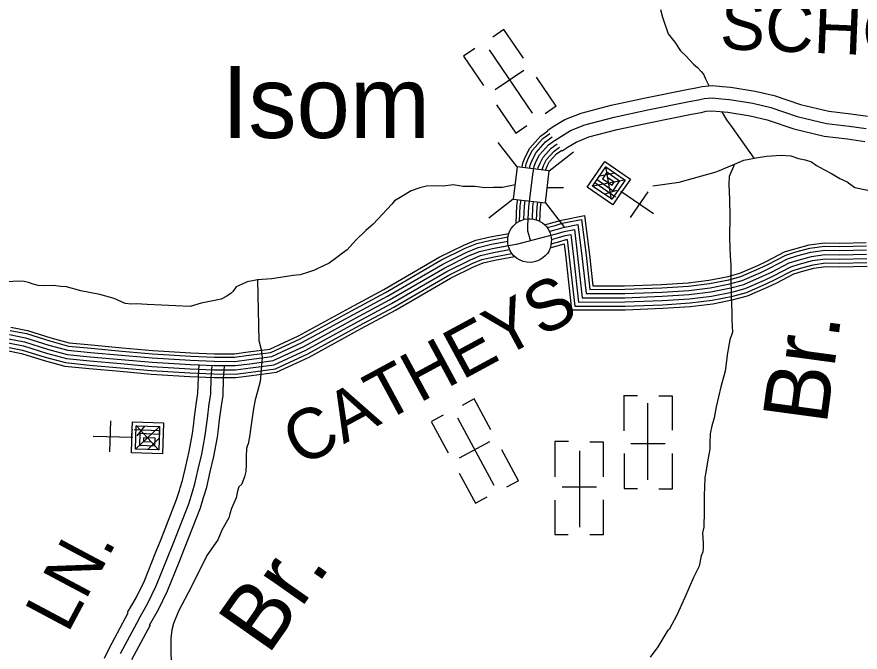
# Model space of a CAD drawing. Extents: x 1551132 to 1791609, y 378168 to 563823.
# Drawn here: x 1576826 to 1583022, y 472566 to 477235 of the extents above; entities that cross this region are included whole.
import ezdxf

# ---------------------------------------------------------------- set-up
doc = ezdxf.new("R2010")
doc.units = 0
for name, color, linetype in [('DESIGN - DRAINAGE - Bridges and Cross Drains Size Text', 7, 'Continuous'), ('DESIGN - ROW - Right-of-Way and Easement Labels', 7, 'Continuous'), ('DESIGN - TRANSPORTATION - Text', 7, 'Continuous'), ('DESIGN - UTILITIES - Cable (Underground) with Text', 7, 'Continuous'), ('SURVEY - CONTOURS - Index with Text', 7, 'Continuous'), ('SURVEY - DRAINAGE - Storm Sewer', 7, 'Continuous'), ('SURVEY - PROPERTY - Owners', 7, 'Continuous'), ('SURVEY - TRANSPORTATION - Roads', 7, 'Continuous'), ('SURVEY - VEGETATION - Features with Text', 7, 'Continuous')]:
    doc.layers.add(name, color=color, linetype=linetype)

msp = doc.modelspace()

# ---------------------------------------------------------------- linework, layer by layer
at = {"layer": 'DESIGN - TRANSPORTATION - Text'}
for points in [[(1581554.572, 477288.151), (1581569.646, 477231.883), (1581611.662, 477111.163), (1581660.594, 477048.353), (1581701.543, 476985.668), (1581740.909, 476949.026), (1581797.866, 476888.091), (1581827.398, 476861.607), (1581852.914, 476833.181), (1581870.572, 476812.889), (1581882.105, 476784.697), (1581905.363, 476740.304), (1581908.646, 476733.295)], [(1582004.385, 476537.124), (1582040.993, 476478.022), (1582082.034, 476421.346), (1582241.505, 476196.215)], [(1581498.172, 475994.059), (1581692.776, 476020.36), (1581963.22, 476095.887), (1581977.061, 476100.137), (1582097.75, 476152.222), (1582168.131, 476181.106), (1582258.321, 476199.673), (1582334.403, 476210.457), (1582440.408, 476218.766), (1582512.24, 476213.607), (1582569.872, 476194.682), (1582617.638, 476183.907), (1582663.353, 476169.173), (1582700.877, 476142.564), (1582754.351, 476113.688), (1582811.816, 476084.762), (1582873.148, 476047.762), (1582926.688, 476022.894), (1582981.937, 475979.993), (1583206.89, 475935.125)], [(1582097.75, 476152.222), (1582058.292, 476061.578), (1582057.359, 476003.568), (1582061.559, 475891.449), (1582063.625, 475771.37), (1582063, 475607.308), (1582066.908, 475477.196), (1582071.841, 475411.086), (1582072.525, 475329.042), (1582074.141, 475180.955), (1582078.216, 475060.844), (1582079.341, 475006.801), (1582083.891, 474916.69), (1582065.025, 474860.972), (1582047.508, 474765.211), (1582029.384, 474631.449), (1581997.568, 474515.904), (1581963.243, 474368.392), (1581947.977, 474288.607), (1581933.036, 474228.822), (1581920.128, 474171.004), (1581917.003, 474101.027), (1581916.303, 474057.017), (1581903.07, 473979.199), (1581880.953, 473845.495), (1581874.903, 473717.542), (1581875.012, 473599.489), (1581873.153, 473483.469), (1581864.487, 473441.593), (1581867.262, 473365.516), (1581868.753, 473333.482), (1581866.27, 473303.506), (1581853.812, 473273.697), (1581838.612, 473197.912), (1581797.321, 473114.535), (1581733.04, 472967.506), (1581675.007, 472836.377), (1581619.384, 472731.224), (1581611.334, 472727.358)], [(1580486.021, 476000.767), (1580394.54, 475981.641), (1580329.033, 475981.641), (1580261.909, 475978.516), (1580192.136, 475987.642), (1580104.23, 475987.05), (1580030.532, 476000.233), (1579960.475, 475991.35), (1579914.543, 475992.091), (1579834.594, 475989.366), (1579786.471, 475978.133), (1579722.18, 475955.157), (1579655.599, 475914.206), (1579601.167, 475883.063), (1579580.775, 475857.379), (1579444.603, 475711.501), (1579389.913, 475664.358), (1579316.856, 475593.497), (1579251.8, 475522.512), (1579217.467, 475499.053), (1579176.976, 475465.686), (1579120.386, 475424.576), (1579045.913, 475389.759), (1579011.672, 475372.3), (1578967.514, 475358.999), (1578907.249, 475337.957), (1578857.225, 475332.757), (1578699.037, 475309.281), (1578595.056, 475302.939), (1578556.991, 475295.547), (1578518.917, 475288.156), (1578480.684, 475270.763), (1578436.427, 475251.463), (1578415.911, 475217.779), (1578401.703, 475203.995), (1578369.395, 475182.503), (1578327.071, 475159.177), (1578180.774, 475129.51), (1578100.501, 475106.784), (1577783.092, 475119.876), (1577705.269, 475125.117), (1577669.286, 475123.692), (1577621.421, 475128.467), (1577542.081, 475163.752), (1577434.692, 475193.486), (1577295.312, 475221.728), (1577189.881, 475249.429), (1577148.007, 475254.104), (1577092.183, 475260.996), (1577030.21, 475257.987), (1576982.278, 475261.162), (1576946.52, 475271.337), (1576911.879, 475283.121), (1576878.905, 475290.43), (1576836.998, 475293.096), (1576755.025, 475288.413)], [(1580722.982, 475981.167), (1580842.596, 475981.383)], [(1578595.056, 475302.939), (1578604.839, 474855.153), (1578621.881, 474788.868), (1578629.105, 474734.733), (1578624.172, 474668.756), (1578614.556, 474554.82), (1578593.514, 474481.076), (1578576.648, 474419.283), (1578563.748, 474355.431), (1578545.824, 474219.603), (1578534.807, 474147.709), (1578526.107, 474097.808), (1578517.857, 474079.916), (1578513.599, 474061.965), (1578513.316, 474041.957), (1578511.033, 474021.973), (1578511.891, 473941.912), (1578507.216, 473893.944), (1578498.649, 473854.043), (1578486.208, 473822.201), (1578477.9, 473800.309), (1578457.634, 473780.591), (1578447.184, 473748.716), (1578438.484, 473698.814), (1578403.402, 473621.27), (1578390.843, 473581.419), (1578382.452, 473553.527), (1578331.195, 473462.208), (1578302.195, 473390.573), (1578222.197, 473276.545)], [(1578222.197, 473276.545), (1578108.316, 473047.072), (1578013.235, 472866.684), (1577975.661, 472775.315), (1577964.861, 472729.48), (1577957.786, 472667.57), (1577956.278, 472581.543), (1577960.52, 472481.399)], [(1581481.52, 472527.869), (1581536.686, 472605.113), (1581611.334, 472727.358)]]:
    msp.add_lwpolyline(points, dxfattribs=at)
at = {"layer": 'DESIGN - UTILITIES - Cable (Underground) with Text'}
for p, q in [((1580404.397, 477142.818), (1580321.996, 477086.641)), ((1580548.961, 476930.648), (1580404.322, 477142.785)), ((1580190.068, 477001.488), (1580108.259, 476945.71)), ((1580107.742, 476945.36), (1580254.681, 476729.823)), ((1580549.553, 476840.987), (1580339.992, 476698.123)), ((1580789.22, 476578.258), (1580643.823, 476791.495)), ((1580350.96, 476588.604), (1580492.64, 476380.842)), ((1580789.087, 476578.142), (1580706.885, 476522.131)), ((1580492.748, 476380.909), (1580573.908, 476436.253)), ((1581334.913, 475760.862), (1581464.917, 475948.501)), ((1580186.511, 474426.389), (1580098.752, 474379.021)), ((1580308.4, 474200.419), (1580186.428, 474426.356)), ((1581285.959, 474451.475), (1581286.371, 474193.386)), ((1581286.143, 474451.467), (1581385.512, 474451.91)), ((1581641.976, 474448.229), (1581543.79, 474447.97)), ((1581642.729, 474196.774), (1581642.193, 474448.129)), ((1579958.749, 474307.943), (1579871.606, 474260.899)), ((1577515.129, 474266.793), (1577507.206, 474038.656)), ((1579871.064, 474260.607), (1579994.961, 474031.053)), ((1580299.726, 474111.191), (1580076.547, 473990.711)), ((1580778.604, 474113.748), (1580778.682, 473852.933)), ((1580878.398, 474113.799), (1580779.238, 474113.814)), ((1581134.954, 474109.835), (1581035.285, 474109.834)), ((1581135.007, 473853.096), (1581134.904, 474109.86)), ((1581336.473, 474099.484), (1581590.079, 474100.087)), ((1580510.992, 473825.129), (1580388.403, 474052.224)), ((1581286.714, 474025.016), (1581287.117, 473768.21)), ((1581643.476, 473764.905), (1581642.914, 474025.861)), ((1580076.156, 473880.65), (1580195.62, 473659.38)), ((1580510.842, 473825.012), (1580423.307, 473777.793)), ((1581084.924, 473778.693), (1580831.359, 473778.641)), ((1581286.984, 473768.301), (1581386.628, 473768.511)), ((1581543.623, 473764.879), (1581642.684, 473764.889)), ((1580195.736, 473659.43), (1580282.171, 473706.107)), ((1580778.701, 473681.988), (1580778.837, 473430.54)), ((1581135.079, 473426.677), (1581135.009, 473684.75)), ((1580778.979, 473430.557), (1580877.198, 473430.491)), ((1581134.896, 473426.661), (1581035.385, 473426.626))]:
    msp.add_line(p, q, dxfattribs=at)
for points in [[(1580295.196, 476991.547), (1580612.375, 476526.397)], [(1581273.246, 475945.191), (1581269.029, 475948.066), (1581204.04, 475854.209), (1581016.526, 475984.171), (1581146.571, 476171.668), (1581334.019, 476041.756), (1581236.547, 475901.091), (1581233.256, 475903.45)], [(1581224.939, 475909.216), (1581072.583, 476014.846), (1581153.771, 476132.086), (1581294.403, 476034.589), (1581196.857, 475893.883), (1581056.308, 475991.421), (1581088.79, 476038.337), (1581205.956, 475957.198), (1581254.579, 476027.422), (1581160.888, 476092.353), (1581128.431, 476045.537), (1581198.73, 475996.739), (1581214.955, 476020.155), (1581168.047, 476052.579)], [(1581195.915, 475892.55), (1581154.255, 476134.361)], [(1581219.696, 476085.354), (1581108.415, 476062.945)], [(1581291.57, 476035.564), (1581058.667, 475991.204)], [(1581231.972, 475959.69), (1581144.816, 475931.407)], [(1581504.268, 475787.747), (1581264.163, 475951.249)], [(1581462.171, 473832.13), (1581461.372, 474395.009)], [(1580062.277, 474287.193), (1580329.738, 473791.784)], [(1577666.527, 474145.048), (1577671.543, 474145.048), (1577675.675, 474258.92), (1577903.637, 474250.865), (1577895.59, 474023.219), (1577667.803, 474031.133), (1577673.434, 474202.03), (1577677.568, 474201.855)], [(1577687.867, 474201.547), (1577873.105, 474195.074), (1577868.09, 474052.477), (1577697.194, 474058.633), (1577703.175, 474229.529), (1577873.897, 474223.59), (1577872.181, 474166.391), (1577729.884, 474171.581), (1577726.501, 474085.999), (1577840.591, 474081.867), (1577842.748, 474138.8), (1577756.9, 474141.924), (1577755.975, 474113.549), (1577813.049, 474111.258)], [(1577700.102, 474059.166), (1577871.963, 474222.398)], [(1577703.175, 474231.063), (1577869.015, 474050.543)], [(1577709.168, 474155.164), (1577767.374, 474225.872)], [(1577387.133, 474152.528), (1577677.66, 474144.873)], [(1577787.35, 474056.084), (1577868.881, 474135.108)], [(1580959.609, 474046.398), (1580959.732, 473483.318)]]:
    msp.add_lwpolyline(points, dxfattribs=at)
at = {"layer": 'SURVEY - CONTOURS - Index with Text'}
for points in [[(1580702.274, 475706.501), (1580773.472, 475725.818), (1580826.763, 475741.802), (1580996.709, 475775.312), (1581032.408, 475485.437), (1581057.999, 475256.773), (1581291.126, 475256.982), (1581563.07, 475267.857), (1581758.124, 475280.032), (1581910.887, 475298.466), (1582051.225, 475326.551), (1582137.232, 475350.476), (1582269.629, 475407.078), (1582331.252, 475436.504), (1582466.207, 475507.139), (1582541.906, 475530.865), (1582647.27, 475558.899), (1582757.65, 475574.857), (1582873.031, 475572.733), (1583066.785, 475577.083)], [(1580722.623, 475686.417), (1580780.264, 475702.051), (1580832.712, 475717.785), (1580975.426, 475745.919), (1581007.858, 475482.554), (1581035.899, 475232.039), (1581291.635, 475232.264), (1581564.337, 475243.173), (1581760.374, 475255.407), (1581914.803, 475274.041), (1582056.975, 475302.492), (1582145.44, 475327.101), (1582279.82, 475384.552), (1582342.31, 475414.395), (1582475.707, 475484.222), (1582548.78, 475507.114), (1582652.228, 475534.64), (1582759.2, 475550.107), (1582873.081, 475548.015), (1583067.577, 475552.382)], [(1580737.248, 475658.258), (1580788.772, 475672.234), (1580840.187, 475687.659), (1580948.726, 475709.06), (1580977.076, 475478.929), (1581008.183, 475201.013), (1581292.268, 475201.263), (1581565.92, 475212.206), (1581763.199, 475224.523), (1581919.703, 475243.407), (1582064.175, 475272.324), (1582155.731, 475297.792), (1582292.595, 475356.301), (1582356.185, 475386.669), (1582487.623, 475455.463), (1582557.405, 475477.33), (1582658.453, 475504.222), (1582761.15, 475519.064), (1582873.139, 475517.006), (1583068.568, 475521.39)], [(1576766.724, 474868.577), (1576882.463, 474846.41), (1577051.676, 474793.183), (1577195.131, 474754.466), (1577365.043, 474737.307), (1577592.971, 474717.082), (1577818.899, 474696.898), (1578100.968, 474679.681), (1578275.072, 474672.473), (1578429.277, 474671.648), (1578537.699, 474685.69), (1578708.378, 474708.607), (1578934.707, 474812.693), (1579313.231, 475020.224), (1579564.192, 475155.928), (1579969.291, 475391.034), (1580145.212, 475478.003), (1580223.943, 475510.637), (1580320.508, 475532.913), (1580507.445, 475567.564), (1580686.558, 475612.382), (1580797.288, 475642.425), (1580847.654, 475657.533), (1580922.035, 475672.2), (1580946.285, 475475.312), (1580980.459, 475169.987), (1581292.901, 475170.263), (1581567.503, 475181.246), (1581766.024, 475193.639), (1581924.611, 475212.773), (1582071.383, 475242.148), (1582166.023, 475268.474), (1582305.369, 475328.051), (1582370.051, 475358.935), (1582499.54, 475426.712), (1582566.03, 475447.546), (1582664.678, 475473.796), (1582763.092, 475488.022), (1582873.206, 475485.997), (1583069.568, 475490.405)], [(1576780.849, 474954.162), (1576903.696, 474930.637), (1577075.992, 474876.444), (1577210.889, 474840.035), (1577373.235, 474823.643), (1577600.663, 474803.459), (1577825.399, 474783.384), (1578105.401, 474766.292), (1578277.097, 474759.183), (1578423.918, 474758.4), (1578526.358, 474771.667), (1578683.954, 474792.826), (1578895.699, 474890.204), (1579271.765, 475096.384), (1579521.801, 475231.588), (1579928.267, 475467.494), (1580109.354, 475557.014), (1580197.411, 475593.515), (1580302.85, 475617.84), (1580440.047, 475643.266)], [(1580748.623, 475629.224), (1580797.288, 475642.425), (1580847.654, 475657.533), (1580922.035, 475672.2), (1580946.285, 475475.312), (1580980.459, 475169.987), (1581292.901, 475170.263), (1581567.503, 475181.246), (1581766.024, 475193.639), (1581924.611, 475212.773), (1582071.383, 475242.148), (1582166.023, 475268.474), (1582305.369, 475328.051), (1582370.051, 475358.935), (1582499.54, 475426.712), (1582566.03, 475447.546), (1582664.678, 475473.796), (1582763.092, 475488.022), (1582873.206, 475485.997), (1583069.568, 475490.405)], [(1580752.948, 475598.273), (1580805.805, 475612.616), (1580855.12, 475627.408), (1580895.344, 475635.341), (1580915.494, 475471.695), (1580952.734, 475138.962), (1581293.535, 475139.262), (1581569.086, 475150.287), (1581768.848, 475162.754), (1581929.52, 475182.138), (1582078.591, 475211.973), (1582176.314, 475239.157), (1582318.144, 475299.8), (1582383.917, 475331.201), (1582511.456, 475397.961), (1582574.655, 475417.762), (1582670.902, 475443.371), (1582765.034, 475456.979), (1582873.273, 475454.988), (1583070.568, 475459.421)], [(1576771.774, 474899.178), (1576890.055, 474876.519), (1577060.367, 474822.951), (1577200.764, 474785.058), (1577367.968, 474768.166), (1577595.721, 474747.958), (1577821.224, 474727.816), (1578102.551, 474710.64), (1578275.797, 474703.474), (1578427.36, 474702.657), (1578533.649, 474716.424), (1578699.645, 474738.716), (1578920.765, 474840.403), (1579298.406, 475047.45), (1579549.034, 475182.979), (1579954.625, 475418.368), (1580132.395, 475506.246), (1580214.46, 475540.263), (1580314.2, 475563.272), (1580432.338, 475585.173)], [(1576776.824, 474929.77), (1576897.646, 474906.628), (1577069.059, 474852.71), (1577206.397, 474815.642), (1577370.902, 474799.034), (1577598.471, 474778.842), (1577823.549, 474758.733), (1578104.143, 474741.608), (1578276.522, 474734.466), (1578425.443, 474733.674), (1578529.591, 474747.158), (1578690.921, 474768.817), (1578906.816, 474868.112), (1579283.582, 475074.676), (1579533.884, 475210.021), (1579939.958, 475445.702), (1580119.579, 475534.496), (1580204.977, 475569.889), (1580307.883, 475593.631), (1580433.772, 475616.965)], [(1580751.973, 475565.881), (1580814.313, 475582.798), (1580862.595, 475597.282), (1580868.645, 475598.482), (1580884.711, 475468.07), (1580925.018, 475107.936), (1581294.168, 475108.261), (1581570.67, 475119.32), (1581771.673, 475131.87), (1581934.42, 475151.504), (1582085.791, 475181.805), (1582186.605, 475209.848), (1582330.919, 475271.549), (1582397.792, 475303.475), (1582523.373, 475369.202), (1582583.279, 475387.978), (1582677.127, 475412.953), (1582766.983, 475425.937), (1582873.331, 475423.979), (1583071.56, 475428.429)], [(1576761.674, 474837.976), (1576874.872, 474816.301), (1577042.984, 474763.416), (1577189.497, 474723.873), (1577362.118, 474706.448), (1577590.221, 474686.206), (1577816.574, 474665.981), (1578099.384, 474648.722), (1578274.347, 474641.472), (1578431.193, 474640.639), (1578541.749, 474654.956), (1578717.112, 474678.498), (1578948.648, 474784.984), (1579328.056, 474992.998), (1579579.35, 475128.877), (1579983.957, 475363.7), (1580158.028, 475449.761), (1580233.426, 475481.012), (1580326.816, 475502.554), (1580446.146, 475524.671)], [(1576766.724, 474868.577), (1576882.463, 474846.41), (1577051.676, 474793.183), (1577195.131, 474754.466), (1577365.043, 474737.307), (1577592.971, 474717.082), (1577818.899, 474696.898), (1578100.968, 474679.681), (1578275.072, 474672.473), (1578429.277, 474671.648), (1578537.699, 474685.69), (1578708.378, 474708.607), (1578934.707, 474812.693), (1579313.231, 475020.224), (1579564.192, 475155.928), (1579969.291, 475391.034), (1580145.212, 475478.003), (1580223.943, 475510.637), (1580320.508, 475532.913), (1580436.255, 475554.372)], [(1580743.998, 475537.08), (1580821.379, 475558.072), (1580846.779, 475565.689), (1580859.17, 475465.07), (1580902.019, 475082.202), (1581294.693, 475082.544), (1581571.986, 475093.636), (1581774.015, 475106.245), (1581938.494, 475126.095), (1582091.774, 475156.771), (1582195.147, 475185.522), (1582341.518, 475248.107), (1582409.3, 475280.466), (1582533.256, 475345.351), (1582590.429, 475363.269), (1582682.285, 475387.711), (1582768.592, 475400.186), (1582873.381, 475398.261), (1583072.385, 475402.728)], [(1576752.433, 474782), (1576860.98, 474761.207), (1577027.076, 474708.965), (1577179.189, 474667.914), (1577356.76, 474649.98), (1577585.196, 474629.704), (1577812.324, 474609.421), (1578096.484, 474592.071), (1578273.022, 474584.762), (1578434.701, 474583.896), (1578549.165, 474598.721), (1578733.078, 474623.422), (1578974.164, 474734.291), (1579355.172, 474943.18), (1579607.074, 475079.393), (1580010.79, 475313.699), (1580181.478, 475398.085), (1580250.776, 475426.802), (1580338.366, 475447.011), (1580481.496, 475473.545)], [(1576756.624, 474807.384), (1576867.28, 474786.191), (1577034.293, 474733.657), (1577183.864, 474693.289), (1577359.185, 474675.581), (1577587.471, 474655.322), (1577814.249, 474635.063), (1578097.793, 474617.755), (1578273.622, 474610.479), (1578433.11, 474609.621), (1578545.807, 474624.222), (1578725.836, 474648.397), (1578962.597, 474757.275), (1579342.88, 474965.773), (1579594.5, 475101.835), (1579998.624, 475336.366), (1580170.845, 475421.51), (1580242.91, 475451.386), (1580333.132, 475472.195), (1580461.679, 475496.029)]]:
    msp.add_lwpolyline(points, dxfattribs=at)
at = {"layer": 'SURVEY - DRAINAGE - Storm Sewer'}
for p, q in [((1580502.081, 476131.656), (1580362.226, 476310.628)), ((1580737.899, 476102.729), (1580916.888, 476242.559)), ((1580473.137, 475895.839), (1580294.148, 475755.984)), ((1580708.93, 475866.886), (1580848.743, 475687.897))]:
    msp.add_line(p, q, dxfattribs=at)
msp.add_lwpolyline([(1580473.137, 475895.839), (1580708.971, 475866.894), (1580737.899, 476102.729), (1580502.081, 476131.656)], close=True, dxfattribs=at)
at = {"layer": 'SURVEY - PROPERTY - Owners'}
for points in [[(1580723.916, 476400.486), (1580729.065, 476404.236), (1580778.464, 476435.404), (1580852.196, 476480.796), (1580971.185, 476528.081), (1581193.43, 476586.758), (1581444.64, 476639.451), (1581748.217, 476700.936), (1581815.54, 476713.72), (1581862.097, 476724.053), (1581934.721, 476730.429), (1582010.252, 476722.562), (1582072.417, 476717.428), (1582250.896, 476689.636), (1582389.702, 476655.744), (1582584.314, 476590.725), (1582790.509, 476541.441), (1582953.963, 476521.299), (1583074.585, 476503.79)], [(1580777.289, 476327.142), (1580780.014, 476329.126), (1580826.438, 476358.418), (1580893.028, 476399.411), (1580999.609, 476441.771), (1581214.329, 476498.455), (1581462.957, 476550.607), (1581765.683, 476611.917), (1581833.831, 476624.859), (1581875.947, 476634.209), (1581933.979, 476639.301), (1582001.819, 476632.234), (1582061.693, 476627.293), (1582233.13, 476600.6), (1582364.527, 476568.516), (1582559.347, 476503.423), (1582774.367, 476452.03), (1582941.905, 476431.388), (1583065.527, 476413.446)], [(1580832.771, 476250.907), (1580832.971, 476251.049), (1580876.312, 476278.391), (1580935.469, 476314.809), (1581029.158, 476352.052), (1581236.053, 476406.67), (1581481.989, 476458.255), (1581783.841, 476519.381), (1581852.847, 476532.49), (1581890.347, 476540.815), (1581933.204, 476544.574), (1581993.052, 476538.34), (1582050.551, 476533.599), (1582214.664, 476508.048), (1582338.361, 476477.839), (1582533.398, 476412.679), (1582757.593, 476359.086), (1582929.364, 476337.927), (1583056.111, 476319.527)], [(1577639.469, 472855.833), (1577703.476, 472965.936), (1577764.441, 473090.765), (1577845.748, 473294.97), (1577885.755, 473395.473), (1577999.478, 473686.805), (1578019.894, 473754.707), (1578025.452, 473773.199), (1578043.285, 473827.667), (1578066.435, 473931.52), (1578091.801, 474040.523), (1578116.675, 474173.701), (1578123.542, 474227.311), (1578132.292, 474295.63), (1578146.108, 474402.716), (1578156.541, 474470.109), (1578160.291, 474585.862), (1578166.166, 474679.031)], [(1577720.984, 472808.441), (1577786.707, 472921.494), (1577850.722, 473052.58), (1577973.478, 473360.888), (1578088.684, 473656.038), (1578115.417, 473744.94), (1578134.316, 473802.683), (1578158.366, 473910.57), (1578184.107, 474021.172), (1578209.856, 474159.043), (1578225.814, 474283.604), (1578239.473, 474389.465), (1578250.597, 474461.342), (1578254.481, 474581.362), (1578260.272, 474673.089)], [(1577799.399, 472762.848), (1577866.772, 472878.734), (1577933.729, 473015.846), (1578017.619, 473226.527), (1578057.868, 473327.621), (1578174.499, 473626.437), (1578197.048, 473701.422), (1578201.965, 473717.756), (1578221.889, 473778.649), (1578246.805, 473890.419), (1578272.905, 474002.555), (1578299.496, 474144.942), (1578307.038, 474203.802), (1578315.779, 474272.037), (1578329.287, 474376.723), (1578341.079, 474452.909), (1578345.095, 474577.037), (1578350.795, 474667.373)], [(1577640.919, 472851.075), (1577504.097, 472594.127), (1577466.831, 472519.025)], [(1577720.984, 472808.441), (1577584.77, 472552.634)], [(1577804.207, 472764.123), (1577668.626, 472509.508)]]:
    msp.add_lwpolyline(points, dxfattribs=at)
at = {"layer": 'SURVEY - TRANSPORTATION - Roads'}
for points in [[(1580537.378, 476127.229), (1580543.245, 476161.346), (1580562.852, 476209.564), (1580594.427, 476270.416), (1580672.967, 476358.526), (1580726.315, 476397.294)], [(1580561.927, 476124.187), (1580567.144, 476154.513), (1580585.319, 476199.197), (1580614.943, 476256.282), (1580689.65, 476340.093), (1580740.84, 476377.302)], [(1580599.293, 475590.548), (1580586.885, 475636.174), (1580581.335, 475660.225), (1580580.227, 475697.801), (1580586.485, 475841.805), (1580616.118, 476073.502), (1580627.109, 476137.379), (1580641.667, 476173.18), (1580666.392, 476220.823), (1580731.49, 476293.858), (1580777.289, 476327.142)], [(1580592.777, 476120.662), (1580597.127, 476145.946), (1580613.493, 476186.189), (1580640.667, 476238.548), (1580710.566, 476316.975), (1580759.065, 476352.218)], [(1580623.576, 476116.828), (1580627.109, 476137.379), (1580641.667, 476173.18), (1580666.392, 476220.823), (1580731.49, 476293.858), (1580777.289, 476327.142)], [(1580654.367, 476112.962), (1580657.092, 476128.812), (1580669.842, 476160.171), (1580692.116, 476203.097), (1580752.415, 476270.741), (1580795.514, 476302.067)], [(1580685.166, 476109.145), (1580687.075, 476120.245), (1580698.016, 476147.163), (1580717.841, 476185.364), (1580773.331, 476247.624), (1580813.738, 476276.983)], [(1580710.707, 476105.953), (1580711.941, 476113.137), (1580721.39, 476136.379), (1580739.182, 476170.663), (1580790.689, 476228.448), (1580828.855, 476256.182)], [(1580494.304, 475717.968), (1580500.012, 475849.205), (1580505.47, 475891.856)], [(1580519.728, 475733.602), (1580524.661, 475847.096), (1580530.003, 475888.848)], [(1580551.244, 475744.785), (1580555.569, 475844.446), (1580560.761, 475885.056)], [(1580582.51, 475750.327), (1580586.485, 475841.805), (1580591.535, 475881.297)], [(1580613.493, 475749.286), (1580617.401, 475839.163), (1580622.309, 475877.522)], [(1580644.175, 475741.377), (1580648.309, 475836.513), (1580653.075, 475873.764)], [(1580669.466, 475731.043), (1580673.958, 475834.321), (1580678.6, 475870.614)]]:
    msp.add_lwpolyline(points, dxfattribs=at)
at = {"layer": 'SURVEY - VEGETATION - Features with Text'}
msp.add_lwpolyline([(1580471.404, 475696.884), (1580482.679, 475707.343), (1580497.154, 475719.893), (1580513.695, 475729.727), (1580532.161, 475738.869), (1580555.627, 475746.994), (1580577.944, 475750.036), (1580595.876, 475751.044), (1580622.884, 475748.286), (1580641.5, 475743.335), (1580656.4, 475737.185), (1580673.858, 475728.602), (1580688.049, 475719.818), (1580703.024, 475708.026), (1580716.674, 475693.534), (1580727.148, 475678.167), (1580735.748, 475661.733), (1580744.39, 475645.258), (1580749.923, 475624.257), (1580752.964, 475596.873), (1580752.631, 475577.69), (1580749.839, 475556.347), (1580743.106, 475533.805), (1580736.515, 475513.988), (1580723.432, 475495.729), (1580707.665, 475477.387), (1580689.424, 475463.145), (1580667.166, 475448.611), (1580646.842, 475439.194), (1580627.167, 475433.819), (1580605.943, 475430.269), (1580573.343, 475431.061), (1580544.944, 475437.494), (1580519.953, 475447.969), (1580496.47, 475461.67), (1580477.046, 475478.028), (1580462.021, 475494.437), (1580449.571, 475515.254), (1580438.755, 475545.847), (1580432.53, 475567.439), (1580432.713, 475600.748), (1580434.763, 475627.116), (1580445.772, 475658.033), (1580457.63, 475679.309)], close=True, dxfattribs=at)

# ---------------------------------------------------------------- texts
at = {"layer": 'DESIGN - DRAINAGE - Bridges and Cross Drains Size Text'}
for height, rotation, p in [(475.012, 82.2834472, (1582774.198, 474229.767)), (475.0049, 54.9478, (1578670.589, 472536.655))]:
    msp.add_text('Br.', height=height, rotation=rotation, dxfattribs=at).set_placement(p)
at = {"layer": 'DESIGN - ROW - Right-of-Way and Easement Labels'}
for s, height, rotation, p in [('SCHOOLHOUSE', 369.99126, 357.6414194, (1581987.82, 476998.836)), ('CATHEYS', 369.9956, 28.4015611, (1578912.449, 473922.77)), ('LN.', 370.0058, 61.9652361, (1577199.913, 472697.321))]:
    msp.add_text(s, height=height, rotation=rotation, dxfattribs=at).set_placement(p)
at = {"layer": 'SURVEY - VEGETATION - Features with Text'}
msp.add_text('Isom', height=527.9876, rotation=0.0000389, dxfattribs=at).set_placement((1578331.105, 476344.675))

doc.saveas('drawing.dxf')
